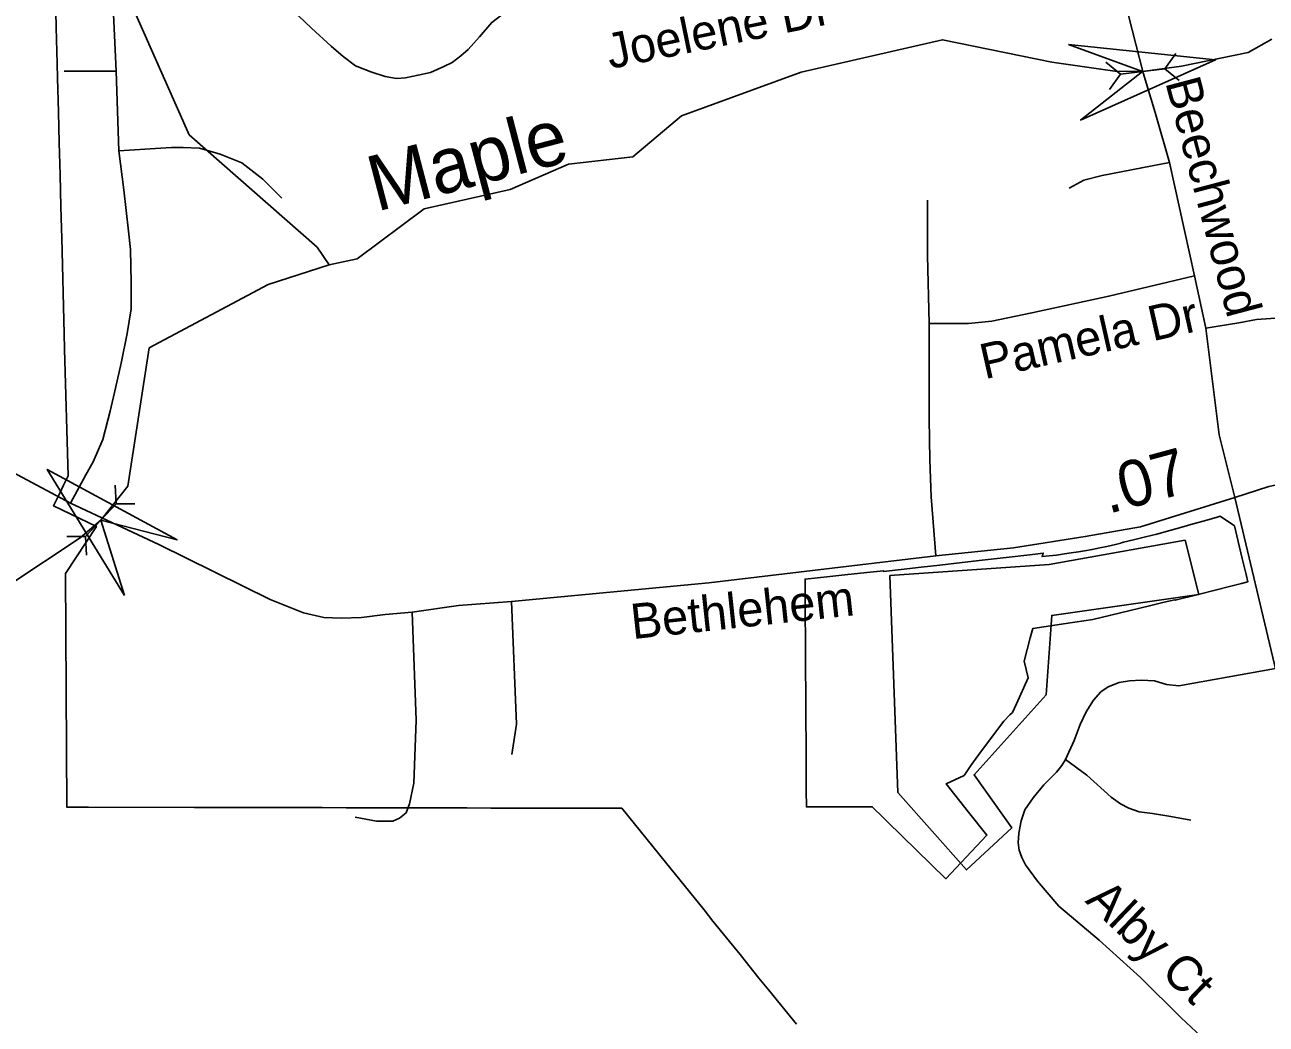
# Model space of a CAD drawing. Extents: x 2220236 to 2384410, y 720751 to 894131.
# Drawn here: x 2337759 to 2341119, y 796965 to 799669 of the extents above; entities that cross this region are included whole.
import ezdxf

# ---------------------------------------------------------------- set-up
doc = ezdxf.new("R2010")
doc.units = 0
for name, color, linetype in [('Exist Boundary Political City Limit New', 7, 'Continuous'), ('Exist Boundary Political City Limit New Hole', 7, 'Continuous'), ('Exist Hydrographic Creek Single Shore', 7, 'Continuous'), ('Exist Hydrographic Creek Single Shore Label', 7, 'Continuous'), ('Exist Hydrographic Misc Water Feature', 7, 'Continuous'), ('Exist Road Non-System Type 51', 7, 'Continuous'), ('Exist Road Non-System Type 51 Label', 7, 'Continuous'), ('Exist Road Secondary Mileage Hundredths English Label', 7, 'Continuous'), ('Exist Road Secondary Structure Culvert Attributed CELL', 7, 'Continuous'), ('Exist Road Secondary Structure Culvert CELL', 7, 'Continuous'), ('Exist Road Secondary Type 51 Attributed', 7, 'Continuous'), ('Exist Road Secondary Type 51 Label', 7, 'Continuous'), ('Map Preparation Boundary City Limit Buffer Line', 7, 'Continuous')]:
    doc.layers.add(name, color=color, linetype=linetype)

msp = doc.modelspace()

# ---------------------------------------------------------------- linework, layer by layer
at = {"layer": 'Exist Boundary Political City Limit New'}
msp.add_lwpolyline([(2339847.2, 796965.2), (2339772.8, 797057.2), (2339746, 797090.2), (2339694.8, 797153.6), (2339621.2, 797244.4), (2339597.2, 797274.4), (2339492.8, 797403.4), (2339374.5, 797549.6), (2339325.2, 797549.5), (2339215.2, 797549.8), (2339154.8, 797549.9), (2339153, 797549.9), (2339084.2, 797550), (2339020.2, 797550.1), (2338955, 797550.3), (2338889.5, 797550.4), (2338825.5, 797550.6), (2338759.5, 797550.7), (2338694.5, 797550.8), (2338629, 797551), (2338564.2, 797551.1), (2338499, 797551.2), (2338431.5, 797551.4), (2338332.5, 797551.6), (2338218.2, 797551.8), (2337931.2, 797552.4), (2337872.8, 797552.6), (2337869, 798184.7), (2337952.8, 798312), (2337836.5, 798367.7), (2337853, 798400.2), (2337864, 798423.6), (2337876.5, 798448.4), (2337867, 798790.9), (2337866, 798832.6), (2337859, 799092.2), (2337858.5, 799117.8), (2337856.8, 799176.8), (2337854.5, 799262.9), (2337852.2, 799349.3), (2337850, 799432.8), (2337847.8, 799523.9), (2337846.8, 799563.6), (2337844, 799661.2), (2337842, 799746.2)], dxfattribs=at)
msp.add_lwpolyline([(2340591, 798240), (2340572.5, 798237.3), (2340551, 798234.4), (2340531.5, 798232.1), (2340512.2, 798230.1), (2340515.2, 798239.6), (2340479.2, 798235.3), (2340415, 798227.8), (2340349.8, 798220.2), (2340296, 798214.1), (2340235.5, 798207.2), (2340185, 798201.4), (2340130.8, 798195.3), (2340083, 798189.8), (2340083, 798191.9), (2340047, 798188.1), (2339986.2, 798181.7), (2339937.5, 798176.6), (2339904.2, 798173.1), (2339870.8, 798169.5), (2339871, 798141.3), (2339871, 798119.5), (2339871.2, 798072.7), (2339871.8, 798005.6), (2339872.2, 797931), (2339872.5, 797855.2), (2339873, 797788.8), (2339873.2, 797725.4), (2339873.8, 797651.3), (2339874, 797597.5), (2339874.2, 797553.2), (2340052.5, 797553.5), (2340082.5, 797523.4), (2340092.8, 797513.5), (2340251.8, 797358.9), (2340362.8, 797476.2), (2340313.2, 797539.2), (2340252.8, 797615.8), (2340301.2, 797638.4), (2340319.2, 797665.5), (2340341.2, 797694.8), (2340369.8, 797733.2), (2340408.8, 797785.4), (2340425.2, 797801.9), (2340432, 797808.6), (2340442.5, 797831.9), (2340474.2, 797902.6), (2340463.5, 797947.4), (2340480, 798010.1), (2340486.8, 798035.6), (2340576, 798049.1), (2340649, 798060.1), (2340698, 798071.9), (2340750.5, 798084.4), (2340802.8, 798096.9), (2340838.8, 798105.6), (2340867, 798112.4), (2340872, 798113.6), (2340872.5, 798111.9), (2340934.2, 798127.6), (2340984.2, 798140.4), (2341015.5, 798148.3), (2341052, 798157.6), (2341068.8, 798161.9), (2341064, 798181.8), (2341053.5, 798225.2), (2341042.5, 798271.1), (2341032.5, 798313), (2340994.2, 798339.4), (2340985.5, 798336.9), (2340951.5, 798327.2), (2340921.2, 798318.6), (2340890.2, 798309.8), (2340857.8, 798300.5), (2340829, 798292.4), (2340823, 798290.9), (2340791.5, 798283.2), (2340759.5, 798275.6), (2340732, 798269), (2340725.8, 798267.5), (2340724.8, 798266.3), (2340710.5, 798262.9), (2340687.5, 798257.8), (2340668.8, 798253.9), (2340647.5, 798249.7), (2340627.2, 798246), (2340610.8, 798243.2)], close=True, dxfattribs=at)
at = {"layer": 'Exist Boundary Political City Limit New Hole'}
msp.add_lwpolyline([(2340899.6, 798274.8), (2340530.9, 798209), (2340100.4, 798179), (2340121.3, 797592.1), (2340307.2, 797382.5), (2340430.1, 797496.3), (2340328.1, 797640), (2340522.9, 797856.5), (2340538.2, 798071), (2340936.6, 798128), (2340899.6, 798274.8)], dxfattribs=at)
at = {"layer": 'Exist Hydrographic Creek Single Shore'}
for points in [[(2338583.2, 799019), (2338658.3, 799035.2), (2338840.2, 799170.6), (2339072.3, 799222.8), (2339230.2, 799291.6), (2339404.3, 799311.8), (2339536.3, 799422.3), (2339860.3, 799540.5), (2340242.3, 799628.3), (2340538.9, 799567.9), (2340708.9, 799543.6), (2340784.2, 799542.4), (2340889.8, 799556.9), (2341069.5, 799593.4), (2341133.9, 799629.8)], [(2335087.3, 798167.3), (2335453.3, 798221.6), (2335603.2, 798214.6), (2335694.2, 798192.1), (2335811.1, 798200.1), (2335926.1, 798303.3), (2336125.2, 798380.4), (2336284.2, 798367.2), (2336385.3, 798266.3), (2336535.2, 798226.4), (2336718.3, 798230.7), (2336953.3, 798164.7), (2337088.2, 797999.6), (2337188.3, 797967.6), (2337543.5, 798032.1), (2337713.5, 798151.2), (2337908.9, 798281.2), (2337964.8, 798328.5), (2338037.6, 798420.8), (2338095.9, 798794.7), (2338417.4, 798966.3), (2338583.2, 799019)]]:
    msp.add_lwpolyline(points, dxfattribs=at)
at = {"layer": 'Exist Hydrographic Misc Water Feature'}
msp.add_lwpolyline([(2338583.2, 799019), (2338550.2, 799066.9), (2338204.3, 799371.1), (2338042.3, 799735.4), (2338007.2, 799835.7), (2337985.3, 800261.5), (2337932.2, 800508.8), (2337754.2, 800773.9), (2337686.3, 800915.5), (2337684.3, 801105.8), (2337707.2, 801198.7), (2337689.2, 801348.9), (2337647.2, 801406.2), (2337593.2, 801745.3), (2337492.1, 801846.2), (2337223.3, 801966.6), (2336555.2, 802175.6), (2336345.3, 802314.7), (2336142.3, 802546), (2335611.2, 803039.6), (2335492.2, 803228.4)], dxfattribs=at)
at = {"layer": 'Exist Road Non-System Type 51'}
for q in [(2337865.4, 799543.3), (2338013.2, 799327.7)]:
    msp.add_line((2338006.1, 799543.3), q, dxfattribs=at)
for points in [[(2338201.1, 800381.8), (2338148.6, 800348.8), (2338109.4, 800309.6), (2338066.6, 800261.5), (2338043.5, 800222.3), (2338020.3, 800177.7), (2338000.7, 800108.2), (2337990.1, 800076.1), (2337986.5, 800029.8), (2337986.5, 799972.8), (2337993.6, 799867.6), (2337997.2, 799737.5), (2338006.1, 799543.3)], [(2339065.7, 799707.2), (2339023, 799675.2), (2338989.2, 799636), (2338958.9, 799602.1), (2338939.3, 799584.3), (2338916.1, 799566.5), (2338893, 799555.8), (2338857.4, 799539.7), (2338823.5, 799532.6), (2338789.7, 799525.5), (2338764.8, 799523.7), (2338734.5, 799529), (2338695.3, 799541.5), (2338654.3, 799557.6), (2338620.5, 799582.5), (2338588.5, 799611), (2338535, 799659.1), (2338499.4, 799693), (2338479.8, 799717.9), (2338456.7, 799751.8), (2338435.3, 799785.7), (2338412.1, 799832), (2338394.3, 799885.5), (2338378.3, 799928.2)], [(2338013.2, 799327.7), (2338027.5, 799222.5), (2338039.9, 799110.3), (2338045.3, 799060.4), (2338047, 798971.2), (2338047, 798900), (2338036.4, 798834), (2338020.3, 798753.8), (2338004.3, 798686.1), (2337990.1, 798623.7), (2337970.5, 798547.1), (2337943.8, 798486.5), (2337924.2, 798450.9), (2337883.1, 798374.4)], [(2338454.9, 799199.4), (2338403.2, 799251), (2338346.2, 799295.6), (2338287.5, 799318.8), (2338232.3, 799334.8), (2338187.7, 799336.6), (2338155.7, 799336.6), (2338098.7, 799333), (2338013.2, 799327.7)], [(2340585.8, 799227), (2340625, 799248.4), (2340674.8, 799260.8), (2340781.7, 799282.2), (2340856.5, 799296.5)], [(2340202.1, 799194.4), (2340202.1, 799044.9), (2340206.2, 798860.7)], [(2340206.2, 798860.7), (2340261.4, 798860.7), (2340312.6, 798860.7), (2340376, 798866.8), (2340484.4, 798889.3), (2340693.1, 798934.4), (2340924.2, 798989.6)], [(2341324.6, 798888.1), (2341092.5, 798871.5), (2341044.4, 798862.6), (2340955.3, 798848.3)], [(2340206.2, 798860.7), (2340206.2, 798744), (2340206.2, 798602.7), (2340208.2, 798492.2), (2340212.3, 798391.9), (2340224.6, 798232.2)], [(2339075.8, 798108.3), (2339090, 797776.8), (2339076.9, 797694.6)], [(2338807.8, 798079.7), (2338817.8, 797787.5), (2338811.9, 797617.6), (2338800.6, 797561.3), (2338790.8, 797537.3), (2338773, 797522.9), (2338755.1, 797514.8), (2338711.1, 797514.2), (2338653, 797525.7)], [(2340575.7, 797681.7), (2340598.8, 797732.8), (2340615.2, 797775.6), (2340631.7, 797810.2), (2340651.5, 797841.6), (2340671.2, 797864.6), (2340691, 797877.8), (2340720.7, 797889.4), (2340748.7, 797894.3), (2340779.9, 797895.9), (2340816.2, 797894.3), (2340849.1, 797884.4), (2340882.1, 797880.6), (2341143.6, 797927.2)], [(2340943, 796931.8), (2340888.7, 796982.9), (2340778.3, 797091.7), (2340666.3, 797192.2), (2340557.6, 797284.5), (2340499.9, 797352.1), (2340467, 797396.6), (2340457.1, 797416.3), (2340450.5, 797436.1), (2340447.2, 797455.9), (2340448.9, 797482.3), (2340455.5, 797515.2), (2340465.4, 797544.9), (2340488.4, 797577.9), (2340516.4, 797612.5), (2340551, 797647.1), (2340565.8, 797665.2), (2340575.7, 797681.7)], [(2340575.7, 797681.7), (2340633.4, 797638.8), (2340699.2, 797579.5), (2340723.9, 797561.4), (2340747, 797549.8), (2340775, 797540), (2340811.2, 797535), (2340860.7, 797526.8), (2340915, 797516.9)]]:
    msp.add_lwpolyline(points, dxfattribs=at)
at = {"layer": 'Exist Road Secondary Structure Culvert Attributed CELL'}
for points in [[(2340583.9, 799615.5), (2340981.7, 799573.6), (2340616.3, 799411), (2340784.2, 799542.4)], [(2338028.8, 798125.1), (2337819.7, 798466.1), (2338171.3, 798275.4), (2337964.8, 798328.5)]]:
    msp.add_lwpolyline(points, close=True, dxfattribs=at)
at = {"layer": 'Exist Road Secondary Structure Culvert CELL'}
for p, q in [((2340874.2, 799590.7), (2340844.2, 799549.8)), ((2340685, 799567.2), (2340724.2, 799534.9)), ((2340724.2, 799534.9), (2340844.2, 799549.8)), ((2340883.4, 799517.6), (2340844.2, 799549.8)), ((2340694.1, 799494), (2340724.2, 799534.9)), ((2338003.3, 798423.2), (2338006.2, 798372.5)), ((2337923.4, 798284.4), (2338006.2, 798372.5)), ((2338057, 798372.7), (2338006.2, 798372.5)), ((2337872.6, 798284.2), (2337923.4, 798284.4)), ((2337926.3, 798233.7), (2337923.4, 798284.4))]:
    msp.add_line(p, q, dxfattribs=at)
at = {"layer": 'Exist Road Secondary Type 51 Attributed'}
for points in [[(2341033.7, 798390.3), (2340990.9, 798559.6), (2340955.3, 798848.3), (2340924.2, 798989.6), (2340856.5, 799296.5), (2340818.2, 799431), (2340785.3, 799538.8), (2340746.1, 799693.9)], [(2341033.7, 798390.3), (2341125.4, 798419.7), (2341228.7, 798441.1), (2341308.8, 798453.6), (2341428.2, 798460.7), (2341536.8, 798469.6), (2341709.6, 798478.5), (2341942.9, 798491), (2342455.8, 798517.1), (2342535.8, 798517.9), (2342685.6, 798523.8), (2342793.5, 798527), (2343163.9, 798515.4), (2343333.2, 798513.7), (2343478.6, 798503.5)], [(2337725.5, 798458.4), (2337883.1, 798374.4), (2338121.4, 798262.9), (2338423.2, 798114.5), (2338513.2, 798077.6), (2338568.5, 798065.3), (2338615.5, 798063.3), (2338670.7, 798065.3), (2338734.2, 798073.5), (2338807.8, 798079.7), (2338932.6, 798098.1), (2339075.8, 798108.3), (2339609.8, 798159.5), (2340224.6, 798232.2), (2340434.3, 798253.7), (2340628.7, 798284.4), (2340778, 798311), (2341033.7, 798390.3)], [(2341508, 796703.8), (2341474.2, 796762.4), (2341436.3, 796820), (2341400.1, 796907.4), (2341367.1, 797026.1), (2341144.5, 797923.2), (2341033.7, 798390.3)]]:
    msp.add_lwpolyline(points, dxfattribs=at)
at = {"layer": 'Map Preparation Boundary City Limit Buffer Line'}
msp.add_lwpolyline([(2339847.2, 796965.2), (2339772.8, 797057.2), (2339746, 797090.2), (2339694.8, 797153.6), (2339621.2, 797244.4), (2339597.2, 797274.4), (2339492.8, 797403.4), (2339374.5, 797549.6), (2339325.2, 797549.5), (2339215.2, 797549.8), (2339154.8, 797549.9), (2339153, 797549.9), (2339084.2, 797550), (2339020.2, 797550.1), (2338955, 797550.3), (2338889.5, 797550.4), (2338825.5, 797550.6), (2338759.5, 797550.7), (2338694.5, 797550.8), (2338629, 797551), (2338564.2, 797551.1), (2338499, 797551.2), (2338431.5, 797551.4), (2338332.5, 797551.6), (2338218.2, 797551.8), (2337931.2, 797552.4), (2337872.8, 797552.6), (2337869, 798184.7), (2337952.8, 798312), (2337836.5, 798367.7), (2337853, 798400.2), (2337864, 798423.6), (2337876.5, 798448.4), (2337867, 798790.9), (2337866, 798832.6), (2337859, 799092.2), (2337858.5, 799117.8), (2337856.8, 799176.8), (2337854.5, 799262.9), (2337852.2, 799349.3), (2337850, 799432.8), (2337847.8, 799523.9), (2337846.8, 799563.6), (2337844, 799661.2), (2337842, 799746.2)], dxfattribs=at)
msp.add_lwpolyline([(2340591, 798240), (2340572.5, 798237.3), (2340551, 798234.4), (2340531.5, 798232.1), (2340512.2, 798230.1), (2340515.2, 798239.6), (2340479.2, 798235.3), (2340415, 798227.8), (2340349.8, 798220.2), (2340296, 798214.1), (2340235.5, 798207.2), (2340185, 798201.4), (2340130.8, 798195.3), (2340083, 798189.8), (2340083, 798191.9), (2340047, 798188.1), (2339986.2, 798181.7), (2339937.5, 798176.6), (2339904.2, 798173.1), (2339870.8, 798169.5), (2339871, 798141.3), (2339871, 798119.5), (2339871.2, 798072.7), (2339871.8, 798005.6), (2339872.2, 797931), (2339872.5, 797855.2), (2339873, 797788.8), (2339873.2, 797725.4), (2339873.8, 797651.3), (2339874, 797597.5), (2339874.2, 797553.2), (2340052.5, 797553.5), (2340082.5, 797523.4), (2340092.8, 797513.5), (2340251.8, 797358.9), (2340362.8, 797476.2), (2340313.2, 797539.2), (2340252.8, 797615.8), (2340301.2, 797638.4), (2340319.2, 797665.5), (2340341.2, 797694.8), (2340369.8, 797733.2), (2340408.8, 797785.4), (2340425.2, 797801.9), (2340432, 797808.6), (2340442.5, 797831.9), (2340474.2, 797902.6), (2340463.5, 797947.4), (2340480, 798010.1), (2340486.8, 798035.6), (2340576, 798049.1), (2340649, 798060.1), (2340698, 798071.9), (2340750.5, 798084.4), (2340802.8, 798096.9), (2340838.8, 798105.6), (2340867, 798112.4), (2340872, 798113.6), (2340872.5, 798111.9), (2340934.2, 798127.6), (2340984.2, 798140.4), (2341015.5, 798148.3), (2341052, 798157.6), (2341068.8, 798161.9), (2341064, 798181.8), (2341053.5, 798225.2), (2341042.5, 798271.1), (2341032.5, 798313), (2340994.2, 798339.4), (2340985.5, 798336.9), (2340951.5, 798327.2), (2340921.2, 798318.6), (2340890.2, 798309.8), (2340857.8, 798300.5), (2340829, 798292.4), (2340823, 798290.9), (2340791.5, 798283.2), (2340759.5, 798275.6), (2340732, 798269), (2340725.8, 798267.5), (2340724.8, 798266.3), (2340710.5, 798262.9), (2340687.5, 798257.8), (2340668.8, 798253.9), (2340647.5, 798249.7), (2340627.2, 798246), (2340610.8, 798243.2)], close=True, dxfattribs=at)

# ---------------------------------------------------------------- texts
at = {"layer": 'Exist Hydrographic Creek Single Shore Label'}
msp.add_text('Maple', height=150, rotation=14.6704, dxfattribs=at).set_placement((2338711, 799162.8))
at = {"layer": 'Exist Road Non-System Type 51 Label'}
for s, rotation, p in [('Joelene Dr', 11.5974, (2339343.1, 799548.6)), ('Pamela Dr', 12.7336, (2340356.5, 798709.6)), ('Alby Ct', 316.2428, (2340626.3, 797296.8))]:
    msp.add_text(s, height=95, rotation=rotation, dxfattribs=at).set_placement(p)
at = {"layer": 'Exist Road Secondary Mileage Hundredths English Label'}
msp.add_text('.07', height=125, rotation=15.1272, dxfattribs=at).set_placement((2340691, 798345.3))
at = {"layer": 'Exist Road Secondary Type 51 Label'}
for s, rotation, p in [('Beechwood', 284.8455, (2340845, 799513.3)), ('Bethlehem', 6.1365, (2339403.9, 798006.8))]:
    msp.add_text(s, height=95, rotation=rotation, dxfattribs=at).set_placement(p)

doc.saveas('drawing.dxf')
